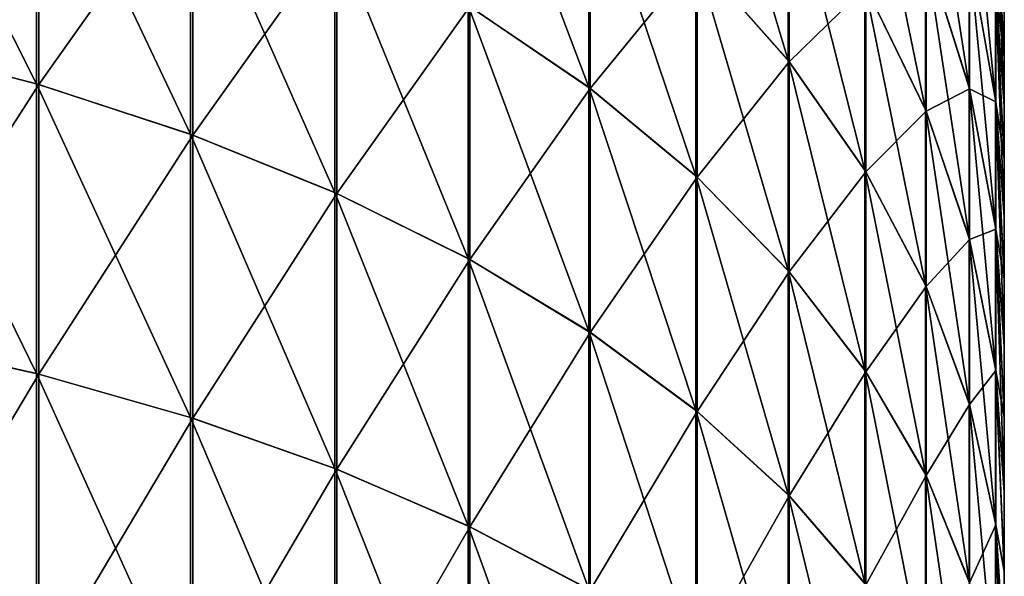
# Model space of a CAD drawing. Header units: metres. Extents: x -105 to 105, y -72 to 59.
# Tile 373 of 414: x 90.923 to 92, y 15.453 to 16.062. Entities that reach past the tile are written whole.
import ezdxf

# ---------------------------------------------------------------- set-up
doc = ezdxf.new("R2010")
doc.units = ezdxf.units.M
doc.layers.add('solid_509431_AD150_SW0001', color=7, linetype='CONTINUOUS')

msp = doc.modelspace()

# ---------------------------------------------------------------- linework, layer by layer
at = {"layer": 'solid_509431_AD150_SW0001'}
for points in [[(91.662392, 16.354729, -14.63154), (91.763474, 16.230774, -14.517448), (91.763474, 16.017851, -14.730417)], [(91.662392, 16.131962, -14.854356), (91.662392, 16.354729, -14.63154), (91.763474, 16.017851, -14.730417)], [(90.763374, 16.344023, -15.639286), (90.941063, 16.292536, -15.573146), (90.941063, 15.992174, -15.787583)], [(90.763374, 16.038021, -15.85775), (90.763374, 16.344023, -15.639286), (90.941063, 15.992174, -15.787583)], [(90.765907, 16.343153, 15.638643), (90.765907, 16.037266, 15.857042), (90.943489, 16.291521, 15.572307)], [(91.413239, 16.337347, -15.077434), (91.545273, 16.238804, -14.970402), (91.545273, 15.988434, -15.182487)], [(91.413239, 16.077801, -15.297291), (91.413239, 16.337347, -15.077434), (91.545273, 15.988434, -15.182487)], [(90.765907, 16.037266, 15.857042), (90.943489, 15.991288, 15.78667), (90.943489, 16.291521, 15.572307)], [(90.941063, 16.292536, -15.573146), (91.109673, 16.230591, -15.493568), (91.109673, 15.937012, -15.703162)], [(90.941063, 15.992174, -15.787583), (90.941063, 16.292536, -15.573146), (91.109673, 15.937012, -15.703162)], [(90.943489, 16.291521, 15.572307), (90.943489, 15.991288, 15.78667), (91.111954, 16.229437, 15.492541)], [(91.913765, 16.296793, -13.844324), (91.961533, 16.137247, -13.740102), (91.961533, 15.98888, -13.947967)], [(91.913765, 16.139277, -14.065007), (91.913765, 16.296793, -13.844324), (91.961533, 15.98888, -13.947967)], [(91.847534, 16.28525, -14.178605), (91.913765, 16.139277, -14.065007), (91.913765, 15.964026, -14.271928)], [(91.847534, 16.100119, -14.397191), (91.847534, 16.28525, -14.178605), (91.913765, 15.964026, -14.271928)], [(91.961533, 16.267948, -13.520735), (91.990372, 16.097031, -13.428247), (91.990372, 15.974548, -13.63382)], [(91.961533, 16.137247, -13.740102), (91.961533, 16.267948, -13.520735), (91.990372, 15.974548, -13.63382)], [(91.415184, 16.076405, 15.295925), (91.54702, 15.986933, 15.180972), (91.54702, 16.237164, 14.969038)], [(91.545273, 16.238804, -14.970402), (91.662392, 16.131962, -14.854356), (91.662392, 15.89154, -15.058014)], [(91.545273, 15.988434, -15.182487), (91.545273, 16.238804, -14.970402), (91.662392, 15.89154, -15.058014)], [(91.54702, 16.237164, 14.969038), (91.54702, 15.986933, 15.180972), (91.663918, 16.13022, 14.852866)], [(90.943489, 15.991288, 15.78667), (91.111954, 15.936003, 15.702049), (91.111954, 16.229437, 15.492541)], [(91.109673, 16.230591, -15.493568), (91.26757, 16.158781, -15.40132), (91.26757, 15.873067, -15.605299)], [(91.109673, 15.937012, -15.703162), (91.109673, 16.230591, -15.493568), (91.26757, 15.873067, -15.605299)], [(91.111954, 16.229437, 15.492541), (91.111954, 15.936003, 15.702049), (91.269699, 16.157501, 15.400117)], [(91.663918, 16.13022, 14.852866), (91.764771, 16.016024, 14.728816), (91.764771, 16.228815, 14.516024)], [(91.763474, 16.230774, -14.517448), (91.847534, 16.100119, -14.397191), (91.847534, 15.897573, -14.59978)], [(91.763474, 16.017851, -14.730417), (91.763474, 16.230774, -14.517448), (91.847534, 15.897573, -14.59978)], [(91.764771, 16.228815, 14.516024), (91.764771, 16.016024, 14.728816), (91.848587, 16.098085, 14.395678)], [(91.990372, 16.20212, -13.213315), (92, 16.068974, -13.022012), (92, 16.021202, -13.137735)], [(91.990372, 16.20212, -13.213315), (92, 16.021202, -13.137735), (92, 15.968106, -13.251143)], [(91.990372, 16.097031, -13.428247), (91.990372, 16.20212, -13.213315), (92, 15.968106, -13.251143)], [(91.990639, 16.199606, 13.212225), (92, 16.021664, 13.136676), (92, 16.069471, 13.020697)], [(91.990639, 16.199606, 13.212225), (91.990639, 16.09458, 13.427058), (92, 16.021664, 13.136676)], [(91.111954, 15.936003, 15.702049), (91.269699, 15.871944, 15.604), (91.269699, 16.157501, 15.400117)], [(91.26757, 16.158781, -15.40132), (91.413239, 16.077801, -15.297291), (91.413239, 15.800957, -15.494939)], [(91.26757, 15.873067, -15.605299), (91.26757, 16.158781, -15.40132), (91.413239, 15.800957, -15.494939)], [(91.269699, 16.157501, 15.400117), (91.269699, 15.871944, 15.604), (91.415184, 16.076405, 15.295925)], [(91.913765, 16.139277, -14.065007), (91.961533, 15.98888, -13.947967), (91.961533, 15.823809, -14.142868)], [(91.913765, 15.964026, -14.271928), (91.913765, 16.139277, -14.065007), (91.961533, 15.823809, -14.142868)], [(91.54702, 15.986933, 15.180972), (91.663918, 15.889948, 15.056365), (91.663918, 16.13022, 14.852866)], [(91.662392, 16.131962, -14.854356), (91.763474, 16.017851, -14.730417), (91.763474, 15.788054, -14.925074)], [(91.662392, 15.89154, -15.058014), (91.662392, 16.131962, -14.854356), (91.763474, 15.788054, -14.925074)], [(91.663918, 16.13022, 14.852866), (91.663918, 15.889948, 15.056365), (91.764771, 16.016024, 14.728816)], [(91.848587, 16.098085, 14.395678), (91.914566, 15.961934, 14.270342), (91.914566, 16.137051, 14.063582)], [(91.914566, 16.137051, 14.063582), (91.962067, 15.98661, 13.94649), (91.962067, 16.134899, 13.738799)], [(91.914566, 16.137051, 14.063582), (91.914566, 15.961934, 14.270342), (91.962067, 15.98661, 13.94649)], [(91.961533, 16.137247, -13.740102), (91.990372, 15.974548, -13.63382), (91.990372, 15.83551, -13.828612)], [(91.961533, 15.98888, -13.947967), (91.961533, 16.137247, -13.740102), (91.990372, 15.83551, -13.828612)], [(91.962067, 16.134899, 13.738799), (91.990639, 15.972173, 13.632484), (91.990639, 16.09458, 13.427058)], [(91.962067, 16.134899, 13.738799), (91.962067, 15.98661, 13.94649), (91.990639, 15.972173, 13.632484)], [(91.764771, 16.016024, 14.728816), (91.848587, 15.895678, 14.598084), (91.848587, 16.098085, 14.395678)], [(91.847534, 16.100119, -14.397191), (91.913765, 15.964026, -14.271928), (91.913765, 15.77229, -14.463705)], [(91.847534, 15.897573, -14.59978), (91.847534, 16.100119, -14.397191), (91.913765, 15.77229, -14.463705)], [(91.848587, 16.098085, 14.395678), (91.848587, 15.895678, 14.598084), (91.914566, 15.961934, 14.270342)], [(91.990372, 16.097031, -13.428247), (92, 15.968106, -13.251143), (92, 15.909809, -13.361948)], [(91.990372, 16.097031, -13.428247), (92, 15.909809, -13.361948), (92, 15.846473, -13.469898)], [(91.990372, 15.974548, -13.63382), (91.990372, 16.097031, -13.428247), (92, 15.846473, -13.469898)], [(91.990639, 16.09458, 13.427058), (92, 15.910095, 13.361465), (92, 15.968492, 13.250375)], [(91.990639, 16.09458, 13.427058), (91.990639, 15.972173, 13.632484), (92, 15.910095, 13.361465)], [(91.990639, 16.09458, 13.427058), (92, 15.968492, 13.250375), (92, 16.021664, 13.136676)], [(91.269699, 15.871944, 15.604), (91.415184, 15.799729, 15.493467), (91.415184, 16.076405, 15.295925)], [(91.413239, 16.077801, -15.297291), (91.545273, 15.988434, -15.182487), (91.545273, 15.721376, -15.373146)], [(91.413239, 15.800957, -15.494939), (91.413239, 16.077801, -15.297291), (91.545273, 15.721376, -15.373146)], [(91.415184, 16.076405, 15.295925), (91.415184, 15.799729, 15.493467), (91.54702, 15.986933, 15.180972)], [(92, 16.068974, -13.022012), (92, 16.069471, 13.020697), (92, 16.021664, 13.136676)], [(92, 16.021202, -13.137735), (92, 16.068974, -13.022012), (92, 16.021664, 13.136676)], [(90.763374, 16.038021, -15.85775), (90.941063, 15.992174, -15.787583), (90.941063, 15.67518, -15.976526)], [(90.763374, 15.715076, -16.05024), (90.763374, 16.038021, -15.85775), (90.941063, 15.67518, -15.976526)], [(90.765907, 16.037266, 15.857042), (90.765907, 15.714387, 16.049437), (90.943489, 15.991288, 15.78667)], [(92, 16.021202, -13.137735), (92, 16.021664, 13.136676), (92, 15.968492, 13.250375)], [(92, 15.968106, -13.251143), (92, 16.021202, -13.137735), (92, 15.968492, 13.250375)], [(91.663918, 15.889948, 15.056365), (91.764771, 15.786386, 14.923309), (91.764771, 16.016024, 14.728816)], [(91.763474, 16.017851, -14.730417), (91.847534, 15.897573, -14.59978), (91.847534, 15.678977, -14.784949)], [(91.763474, 15.788054, -14.925074), (91.763474, 16.017851, -14.730417), (91.847534, 15.678977, -14.784949)], [(91.764771, 16.016024, 14.728816), (91.764771, 15.786386, 14.923309), (91.848587, 15.895678, 14.598084)], [(90.765907, 15.714387, 16.049437), (90.943489, 15.674378, 15.975507), (90.943489, 15.991288, 15.78667)], [(90.941063, 15.992174, -15.787583), (91.109673, 15.937012, -15.703162), (91.109673, 15.627178, -15.887837)], [(90.941063, 15.67518, -15.976526), (90.941063, 15.992174, -15.787583), (91.109673, 15.627178, -15.887837)], [(90.943489, 15.991288, 15.78667), (90.943489, 15.674378, 15.975507), (91.111954, 15.936003, 15.702049)], [(91.545273, 15.988434, -15.182487), (91.662392, 15.89154, -15.058014), (91.662392, 15.635095, -15.241097)], [(91.545273, 15.721376, -15.373146), (91.545273, 15.988434, -15.182487), (91.662392, 15.635095, -15.241097)], [(91.961533, 15.98888, -13.947967), (91.990372, 15.83551, -13.828612), (91.990372, 15.68082, -14.011258)], [(91.961533, 15.823809, -14.142868), (91.961533, 15.98888, -13.947967), (91.990372, 15.68082, -14.011258)], [(91.415184, 15.799729, 15.493467), (91.54702, 15.720057, 15.371518), (91.54702, 15.986933, 15.180972)], [(91.54702, 15.986933, 15.180972), (91.54702, 15.720057, 15.371518), (91.663918, 15.889948, 15.056365)], [(91.914566, 15.961934, 14.270342), (91.962067, 15.821677, 14.141227), (91.962067, 15.98661, 13.94649)], [(91.962067, 15.98661, 13.94649), (91.990639, 15.833219, 13.827101), (91.990639, 15.972173, 13.632484)], [(91.962067, 15.98661, 13.94649), (91.962067, 15.821677, 14.141227), (91.990639, 15.833219, 13.827101)], [(91.990372, 15.974548, -13.63382), (92, 15.846473, -13.469898), (92, 15.778206, -13.574806)], [(91.990372, 15.974548, -13.63382), (92, 15.778206, -13.574806), (92, 15.705127, -13.676477)], [(91.990372, 15.83551, -13.828612), (91.990372, 15.974548, -13.63382), (92, 15.705127, -13.676477)], [(91.990639, 15.972173, 13.632484), (92, 15.778358, 13.574606), (92, 15.846674, 13.469607)], [(91.990639, 15.972173, 13.632484), (91.990639, 15.833219, 13.827101), (92, 15.778358, 13.574606)], [(91.990639, 15.972173, 13.632484), (92, 15.846674, 13.469607), (92, 15.910095, 13.361465)], [(92, 15.968106, -13.251143), (92, 15.968492, 13.250375), (92, 15.910095, 13.361465)], [(92, 15.909809, -13.361948), (92, 15.968106, -13.251143), (92, 15.910095, 13.361465)], [(91.848587, 15.895678, 14.598084), (91.914566, 15.770342, 14.461934), (91.914566, 15.961934, 14.270342)], [(91.913765, 15.964026, -14.271928), (91.961533, 15.823809, -14.142868), (91.961533, 15.643209, -14.323506)], [(91.913765, 15.77229, -14.463705), (91.913765, 15.964026, -14.271928), (91.961533, 15.643209, -14.323506)], [(91.914566, 15.961934, 14.270342), (91.914566, 15.770342, 14.461934), (91.962067, 15.821677, 14.141227)], [(90.943489, 15.674378, 15.975507), (91.111954, 15.62627, 15.886611), (91.111954, 15.936003, 15.702049)], [(91.109673, 15.937012, -15.703162), (91.26757, 15.873067, -15.605299), (91.26757, 15.571533, -15.785027)], [(91.109673, 15.627178, -15.887837), (91.109673, 15.937012, -15.703162), (91.26757, 15.571533, -15.785027)], [(91.111954, 15.936003, 15.702049), (91.111954, 15.62627, 15.886611), (91.269699, 15.871944, 15.604)], [(92, 15.909809, -13.361948), (92, 15.910095, 13.361465), (92, 15.846674, 13.469607)], [(92, 15.846473, -13.469898), (92, 15.909809, -13.361948), (92, 15.846674, 13.469607)], [(91.662392, 15.89154, -15.058014), (91.763474, 15.788054, -14.925074), (91.763474, 15.542943, -15.100066)], [(91.662392, 15.635095, -15.241097), (91.662392, 15.89154, -15.058014), (91.763474, 15.542943, -15.100066)], [(91.764771, 15.786386, 14.923309), (91.848587, 15.677246, 14.783087), (91.848587, 15.895678, 14.598084)], [(91.847534, 15.897573, -14.59978), (91.913765, 15.77229, -14.463705), (91.913765, 15.56536, -14.638992)], [(91.847534, 15.678977, -14.784949), (91.847534, 15.897573, -14.59978), (91.913765, 15.56536, -14.638992)], [(91.848587, 15.895678, 14.598084), (91.848587, 15.677246, 14.783087), (91.914566, 15.770342, 14.461934)], [(91.54702, 15.720057, 15.371518), (91.663918, 15.633693, 15.239328), (91.663918, 15.889948, 15.056365)], [(91.663918, 15.889948, 15.056365), (91.663918, 15.633693, 15.239328), (91.764771, 15.786386, 14.923309)], [(91.111954, 15.62627, 15.886611), (91.269699, 15.570527, 15.783607), (91.269699, 15.871944, 15.604)], [(91.26757, 15.873067, -15.605299), (91.413239, 15.800957, -15.494939), (91.413239, 15.508783, -15.669087)], [(91.26757, 15.571533, -15.785027), (91.26757, 15.873067, -15.605299), (91.413239, 15.508783, -15.669087)], [(91.269699, 15.871944, 15.604), (91.269699, 15.570527, 15.783607), (91.415184, 15.799729, 15.493467)], [(92, 15.846473, -13.469898), (92, 15.846674, 13.469607), (92, 15.778358, 13.574606)], [(92, 15.778206, -13.574806), (92, 15.846473, -13.469898), (92, 15.778358, 13.574606)], [(91.962067, 15.821677, 14.141227), (91.990639, 15.678669, 14.009578), (91.990639, 15.833219, 13.827101)], [(91.990372, 15.83551, -13.828612), (92, 15.705127, -13.676477), (92, 15.627395, -13.774645)], [(91.990372, 15.83551, -13.828612), (92, 15.627395, -13.774645), (92, 15.545189, -13.869107)], [(91.990372, 15.68082, -14.011258), (91.990372, 15.83551, -13.828612), (92, 15.545189, -13.869107)], [(91.990639, 15.833219, 13.827101), (92, 15.627625, 13.774374), (92, 15.705279, 13.676273)], [(91.990639, 15.833219, 13.827101), (91.990639, 15.678669, 14.009578), (92, 15.627625, 13.774374)], [(91.990639, 15.833219, 13.827101), (92, 15.705279, 13.676273), (92, 15.778358, 13.574606)], [(91.914566, 15.770342, 14.461934), (91.962067, 15.641227, 14.321677), (91.962067, 15.821677, 14.141227)], [(91.961533, 15.823809, -14.142868), (91.990372, 15.68082, -14.011258), (91.990372, 15.511578, -14.180536)], [(91.961533, 15.643209, -14.323506), (91.961533, 15.823809, -14.142868), (91.990372, 15.511578, -14.180536)], [(91.962067, 15.821677, 14.141227), (91.962067, 15.641227, 14.321677), (91.990639, 15.678669, 14.009578)], [(91.269699, 15.570527, 15.783607), (91.415184, 15.507687, 15.667488), (91.415184, 15.799729, 15.493467)], [(91.413239, 15.800957, -15.494939), (91.545273, 15.721376, -15.373146), (91.545273, 15.439532, -15.541139)], [(91.413239, 15.508783, -15.669087), (91.413239, 15.800957, -15.494939), (91.545273, 15.439532, -15.541139)], [(91.415184, 15.799729, 15.493467), (91.415184, 15.507687, 15.667488), (91.54702, 15.720057, 15.371518)], [(91.663918, 15.633693, 15.239328), (91.764771, 15.541471, 15.098174), (91.764771, 15.786386, 14.923309)], [(91.763474, 15.788054, -14.925074), (91.847534, 15.678977, -14.784949), (91.847534, 15.445812, -14.951412)], [(91.763474, 15.542943, -15.100066), (91.763474, 15.788054, -14.925074), (91.847534, 15.445812, -14.951412)], [(91.764771, 15.786386, 14.923309), (91.764771, 15.541471, 15.098174), (91.848587, 15.677246, 14.783087)], [(92, 15.778206, -13.574806), (92, 15.778358, 13.574606), (92, 15.705279, 13.676273)], [(92, 15.705127, -13.676477), (92, 15.778206, -13.574806), (92, 15.705279, 13.676273)], [(91.848587, 15.677246, 14.783087), (91.914566, 15.563582, 14.637051), (91.914566, 15.770342, 14.461934)], [(91.913765, 15.77229, -14.463705), (91.961533, 15.643209, -14.323506), (91.961533, 15.448298, -14.488612)], [(91.913765, 15.56536, -14.638992), (91.913765, 15.77229, -14.463705), (91.961533, 15.448298, -14.488612)], [(91.914566, 15.770342, 14.461934), (91.914566, 15.563582, 14.637051), (91.962067, 15.641227, 14.321677)], [(91.415184, 15.507687, 15.667488), (91.54702, 15.438355, 15.539375), (91.54702, 15.720057, 15.371518)], [(91.545273, 15.721376, -15.373146), (91.662392, 15.635095, -15.241097), (91.662392, 15.36445, -15.402414)], [(91.545273, 15.439532, -15.541139), (91.545273, 15.721376, -15.373146), (91.662392, 15.36445, -15.402414)], [(91.54702, 15.720057, 15.371518), (91.54702, 15.438355, 15.539375), (91.663918, 15.633693, 15.239328)], [(90.763374, 15.715076, -16.05024), (90.941063, 15.67518, -15.976526), (90.941063, 15.343712, -16.138615)], [(90.763374, 15.377385, -16.21537), (90.763374, 15.715076, -16.05024), (90.941063, 15.343712, -16.138615)], [(90.765907, 15.714387, 16.049437), (90.765907, 15.376723, 16.21451), (90.943489, 15.674378, 15.975507)], [(92, 15.705127, -13.676477), (92, 15.705279, 13.676273), (92, 15.627625, 13.774374)], [(92, 15.627395, -13.774645), (92, 15.705127, -13.676477), (92, 15.627625, 13.774374)], [(91.764771, 15.541471, 15.098174), (91.848587, 15.444284, 14.949418), (91.848587, 15.677246, 14.783087)], [(91.847534, 15.678977, -14.784949), (91.913765, 15.56536, -14.638992), (91.913765, 15.344638, -14.796573)], [(91.847534, 15.445812, -14.951412), (91.847534, 15.678977, -14.784949), (91.913765, 15.344638, -14.796573)], [(91.848587, 15.677246, 14.783087), (91.848587, 15.444284, 14.949418), (91.914566, 15.563582, 14.637051)], [(91.962067, 15.641227, 14.321677), (91.990639, 15.509578, 14.178669), (91.990639, 15.678669, 14.009578)], [(91.990372, 15.68082, -14.011258), (92, 15.545189, -13.869107), (92, 15.458673, -13.959683)], [(91.990372, 15.511578, -14.180536), (91.990372, 15.68082, -14.011258), (92, 15.458673, -13.959683)], [(91.990639, 15.678669, 14.009578), (92, 15.459188, 13.959188), (92, 15.545548, 13.868731)], [(91.990639, 15.678669, 14.009578), (91.990639, 15.509578, 14.178669), (92, 15.459188, 13.959188)], [(91.990639, 15.678669, 14.009578), (92, 15.545548, 13.868731), (92, 15.627625, 13.774374)], [(90.765907, 15.376723, 16.21451), (90.943489, 15.342957, 16.137529), (90.943489, 15.674378, 15.975507)], [(90.941063, 15.67518, -15.976526), (91.109673, 15.627178, -15.887837), (91.109673, 15.303197, -16.046265)], [(90.941063, 15.343712, -16.138615), (90.941063, 15.67518, -15.976526), (91.109673, 15.303197, -16.046265)], [(90.943489, 15.674378, 15.975507), (90.943489, 15.342957, 16.137529), (91.111954, 15.62627, 15.886611)], [(91.54702, 15.438355, 15.539375), (91.663918, 15.363203, 15.400505), (91.663918, 15.633693, 15.239328)], [(91.662392, 15.635095, -15.241097), (91.763474, 15.542943, -15.100066), (91.763474, 15.28426, -15.254253)], [(91.662392, 15.36445, -15.402414), (91.662392, 15.635095, -15.241097), (91.763474, 15.28426, -15.254253)], [(91.663918, 15.633693, 15.239328), (91.663918, 15.363203, 15.400505), (91.764771, 15.541471, 15.098174)], [(91.914566, 15.563582, 14.637051), (91.962067, 15.44649, 14.48661), (91.962067, 15.641227, 14.321677)], [(91.961533, 15.643209, -14.323506), (91.990372, 15.511578, -14.180536), (91.990372, 15.328924, -14.335259)], [(91.961533, 15.448298, -14.488612), (91.961533, 15.643209, -14.323506), (91.990372, 15.328924, -14.335259)], [(91.962067, 15.641227, 14.321677), (91.962067, 15.44649, 14.48661), (91.990639, 15.509578, 14.178669)], [(90.943489, 15.342957, 16.137529), (91.111954, 15.302354, 16.044964), (91.111954, 15.62627, 15.886611)], [(91.109673, 15.627178, -15.887837), (91.26757, 15.571533, -15.785027), (91.26757, 15.256231, -15.93921)], [(91.109673, 15.303197, -16.046265), (91.109673, 15.627178, -15.887837), (91.26757, 15.256231, -15.93921)], [(91.111954, 15.62627, 15.886611), (91.111954, 15.302354, 16.044964), (91.269699, 15.570527, 15.783607)], [(92, 15.627395, -13.774645), (92, 15.627625, 13.774374), (92, 15.545548, 13.868731)], [(92, 15.545189, -13.869107), (92, 15.627395, -13.774645), (92, 15.545548, 13.868731)], [(91.111954, 15.302354, 16.044964), (91.269699, 15.255307, 15.937708), (91.269699, 15.570527, 15.783607)], [(91.26757, 15.571533, -15.785027), (91.413239, 15.508783, -15.669087), (91.413239, 15.203268, -15.818485)], [(91.26757, 15.256231, -15.93921), (91.26757, 15.571533, -15.785027), (91.413239, 15.203268, -15.818485)], [(91.269699, 15.570527, 15.783607), (91.269699, 15.255307, 15.937708), (91.415184, 15.507687, 15.667488)], [(91.848587, 15.444284, 14.949418), (91.914566, 15.343068, 14.794495), (91.914566, 15.563582, 14.637051)], [(91.913765, 15.56536, -14.638992), (91.961533, 15.448298, -14.488612), (91.961533, 15.240397, -14.637039)], [(91.913765, 15.344638, -14.796573), (91.913765, 15.56536, -14.638992), (91.961533, 15.240397, -14.637039)], [(91.914566, 15.563582, 14.637051), (91.914566, 15.343068, 14.794495), (91.962067, 15.44649, 14.48661)], [(91.663918, 15.363203, 15.400505), (91.764771, 15.282953, 15.252218), (91.764771, 15.541471, 15.098174)], [(91.763474, 15.542943, -15.100066), (91.847534, 15.445812, -14.951412), (91.847534, 15.199736, -15.098085)], [(91.763474, 15.28426, -15.254253), (91.763474, 15.542943, -15.100066), (91.847534, 15.199736, -15.098085)], [(91.764771, 15.541471, 15.098174), (91.764771, 15.282953, 15.252218), (91.848587, 15.444284, 14.949418)], [(92, 15.545189, -13.869107), (92, 15.545548, 13.868731), (92, 15.459188, 13.959188)], [(92, 15.458673, -13.959683), (92, 15.545189, -13.869107), (92, 15.459188, 13.959188)], [(91.269699, 15.255307, 15.937708), (91.415184, 15.202271, 15.816796), (91.415184, 15.507687, 15.667488)], [(91.413239, 15.508783, -15.669087), (91.545273, 15.439532, -15.541139), (91.545273, 15.144818, -15.685254)], [(91.413239, 15.203268, -15.818485), (91.413239, 15.508783, -15.669087), (91.545273, 15.144818, -15.685254)], [(91.415184, 15.507687, 15.667488), (91.415184, 15.202271, 15.816796), (91.54702, 15.438355, 15.539375)], [(91.962067, 15.44649, 14.48661), (91.990639, 15.327101, 14.333219), (91.990639, 15.509578, 14.178669)], [(91.990372, 15.511578, -14.180536), (92, 15.458673, -13.959683), (92, 15.368069, -14.046145)], [(91.990372, 15.511578, -14.180536), (92, 15.368069, -14.046145), (92, 15.273602, -14.128264)], [(91.990372, 15.328924, -14.335259), (91.990372, 15.511578, -14.180536), (92, 15.273602, -14.128264)], [(91.990639, 15.509578, 14.178669), (92, 15.368731, 14.045548), (92, 15.459188, 13.959188)], [(91.990639, 15.509578, 14.178669), (91.990639, 15.327101, 14.333219), (92, 15.368731, 14.045548)], [(92, 15.458673, -13.959683), (92, 15.459188, 13.959188), (92, 15.368731, 14.045548)], [(92, 15.368069, -14.046145), (92, 15.458673, -13.959683), (92, 15.368731, 14.045548)]]:
    msp.add_3dface(points, dxfattribs=at)

doc.saveas('drawing.dxf')
